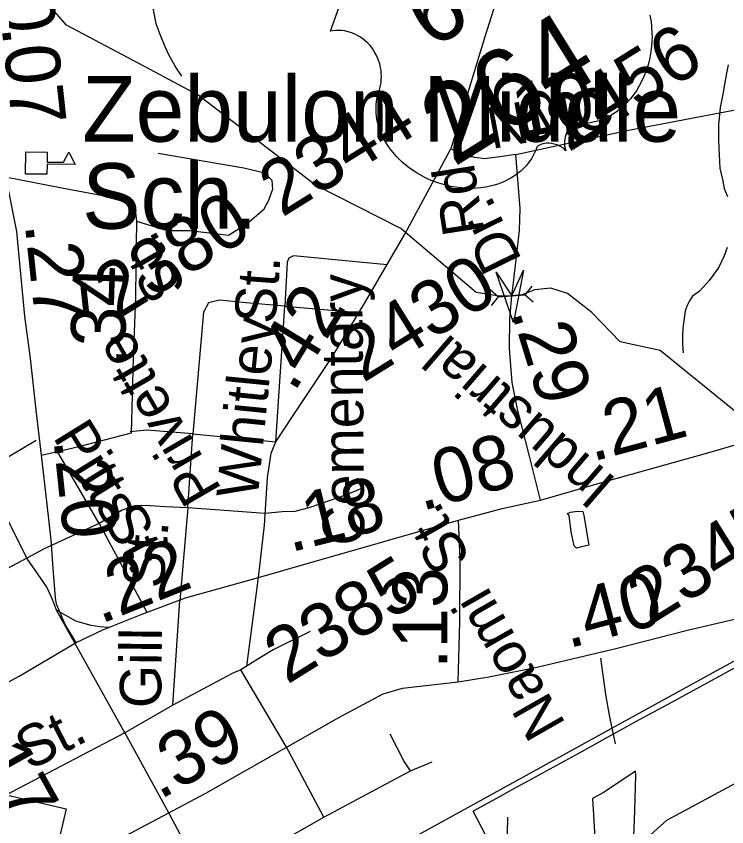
# Model space of a CAD drawing. Extents: x 2001466 to 31450019, y -30647475 to 847247.
# Drawn here: x 2203467 to 2206721, y 755126 to 758835 of the extents above; entities that cross this region are included whole.
import ezdxf

# ---------------------------------------------------------------- set-up
doc = ezdxf.new("R2010")
doc.units = 0
for name, color, linetype in [('Exist Boundary Political City Limit New', 7, 'Continuous'), ('Exist Cultural Educational Facility Elementary CELL', 7, 'Continuous'), ('Exist Cultural Educational Facility Elementary Label', 7, 'Continuous'), ('Exist Hydrographic Creek Single Shore', 7, 'Continuous'), ('Exist Hydrographic Misc Water Feature', 7, 'Continuous'), ('Exist Railroad Mainline', 7, 'Continuous'), ('Exist Road Non-System Type 51', 7, 'Continuous'), ('Exist Road Non-System Type 51 Label', 7, 'Continuous'), ('Exist Road Primary NC Attributed', 7, 'Continuous'), ('Exist Road Primary NC Service Mileage Hundredths English Label', 7, 'Continuous'), ('Exist Road Primary NC Shield CELL', 7, 'Continuous'), ('Exist Road Primary US Shield CELL', 7, 'Continuous'), ('Exist Road Primary US Shield Number Label', 7, 'Continuous'), ('Exist Road Secondary Mileage Hundredths English Label', 7, 'Continuous'), ('Exist Road Secondary Structure Pipe Attributed CELL', 7, 'Continuous'), ('Exist Road Secondary Structure Pipe CELL', 7, 'Continuous'), ('Exist Road Secondary Type 51 Attributed', 7, 'Continuous'), ('Exist Road Secondary Type 51 Label', 7, 'Continuous'), ('Exist Road Secondary Type 51 Number Label', 7, 'Continuous'), ('Map Preparation Boundary City Limit Buffer Line', 7, 'Continuous')]:
    doc.layers.add(name, color=color, linetype=linetype)

msp = doc.modelspace()

# ---------------------------------------------------------------- linework, layer by layer
at = {"layer": 'Exist Boundary Political City Limit New'}
for points in [[(2205563.8, 755199.8), (2205594.5, 755216.4), (2205681.5, 755264.4), (2205686.5, 755267.2), (2205714, 755282.2), (2205727.2, 755289.5), (2206045.8, 755464.1), (2206163.8, 755529.5), (2206304.5, 755607.1), (2206469.8, 755695.8), (2206943.5, 755955.8)], [(2206292.2, 755000), (2206299.5, 755200.1), (2206303.5, 755360), (2206302, 755379.9), (2206158.8, 755283.7), (2206105.5, 755255.6), (2206120.5, 755000)], [(2205672.2, 754980.5), (2205559.8, 755197.7), (2205563.8, 755199.8)]]:
    msp.add_lwpolyline(points, dxfattribs=at)
at = {"layer": 'Exist Cultural Educational Facility Elementary CELL'}
msp.add_lwpolyline([(2203510.7, 758213.7), (2203608.7, 758212.9), (2203608.3, 758166.8), (2203683.4, 758166.2), (2203708, 758213.1), (2203736.7, 758156.2), (2203608.2, 758157.2), (2203607.8, 758111.2), (2203509.9, 758112)], close=True, dxfattribs=at)
at = {"layer": 'Exist Hydrographic Creek Single Shore'}
msp.add_line((2206789.6, 757001.8), (2206415.8, 757304.6), dxfattribs=at)
for points in [[(2204056.8, 758602.7), (2203697.8, 758793.9), (2203521.9, 758994.3), (2203331, 759008.1), (2203271.9, 759048.7), (2203228.9, 759164.4), (2202918.8, 759515.1), (2202774.5, 759602.5)], [(2206415.8, 757304.6), (2206232.9, 757344.5), (2206102.1, 757479.6), (2205991.4, 757565.4), (2205915.2, 757589.6), (2205839.7, 757582.2), (2205783.3, 757560.2), (2205735.9, 757555.1), (2205679.4, 757554.4), (2205573.1, 757570.5), (2205228.9, 757863.6), (2204836.9, 758062), (2204299.8, 758473.2), (2204056.8, 758602.7)]]:
    msp.add_lwpolyline(points, dxfattribs=at)
at = {"layer": 'Exist Hydrographic Misc Water Feature'}
for points in [[(2204100.7, 759691.4), (2204101.4, 759603.3), (2204092.1, 759481.4), (2204089.7, 759293.5), (2204096.4, 759167.6), (2204089.7, 759007.5), (2204089.9, 758919.4), (2204094.2, 758863.6), (2204106.9, 758801.7), (2204125.3, 758751.9), (2204147.9, 758696.1), (2204165.9, 758656.1), (2204192.2, 758610.3), (2204200.2, 758596.5), (2204224.4, 758560.8)], [(2206727, 758612), (2206719.5, 758573.8), (2206709.8, 758521.7), (2206702.2, 758477.9), (2206690.3, 758417.5), (2206683, 758337.5), (2206683.4, 758273.8), (2206683.6, 758231.5), (2206688.3, 758139.6), (2206700.6, 758087.9), (2206708.8, 758046), (2206723.4, 758010.2)], [(2206722.5, 757776.2), (2206709, 757738.1), (2206683.4, 757684), (2206639.7, 757625.7), (2206615.9, 757597.6), (2206594.4, 757575.3), (2206564.4, 757553.1), (2206550.3, 757532.9), (2206538.6, 757511.1), (2206530.8, 757486.7), (2206527.3, 757463), (2206519.1, 757407), (2206517.3, 757372.8), (2206517.7, 757337), (2206520.2, 757311.1), (2206520.6, 757294.8)], [(2206008.1, 756475.7), (2205999.5, 756549.6), (2205991.3, 756559.3), (2206005.3, 756565.8), (2206037.3, 756569.9), (2206061.2, 756567.9), (2206065.6, 756550.2), (2206086.3, 756432.3), (2206088.3, 756414.1), (2206054.7, 756406.2), (2206032.3, 756399.8), (2206022.5, 756411.9), (2206008.1, 756475.7)], [(2206252.3, 754982.2), (2206446.7, 755155.5), (2206961.8, 755433.5), (2207210.8, 755602.3), (2207320.4, 755730.8)]]:
    msp.add_lwpolyline(points, dxfattribs=at)
at = {"layer": 'Exist Railroad Mainline'}
msp.add_lwpolyline([(2205038.6, 754941.4), (2206194.9, 755577.2), (2206735.5, 755874.4), (2207049.5, 756046.7)], dxfattribs=at)
at = {"layer": 'Exist Road Non-System Type 51'}
for p, q in [((2204656.1, 756887.3), (2204696.4, 757507.5)), ((2204696.4, 757507.5), (2205036.3, 757478.3)), ((2204253.2, 756585.1), (2204275.2, 756923.3)), ((2204275.2, 756923.3), (2204656.1, 756887.3)), ((2203847.1, 756514), (2203651.3, 756850.7)), ((2204253.2, 756585.1), (2204215.8, 756159)), ((2204606.4, 756559.6), (2204253.2, 756585.1)), ((2203847.1, 756514), (2203594.5, 756398)), ((2203594.5, 756398), (2203515.4, 756355.1)), ((2203515.4, 756355.1), (2202914, 756033.6)), ((2203606.1, 756224.9), (2203515.4, 756355.1)), ((2204522.8, 755860), (2204576.6, 756266.3)), ((2204183.6, 755681.8), (2204215.8, 756159)), ((2203965.2, 755555.6), (2203651.1, 756117.3)), ((2204456.5, 755827.6), (2204183.6, 755681.8)), ((2204496, 755843.2), (2204456.5, 755827.6)), ((2204702.6, 755493.7), (2204496, 755843.2)), ((2204183.6, 755681.8), (2203965.2, 755555.6)), ((2206194.9, 755577.2), (2206202.5, 755541.2)), ((2203965.2, 755555.6), (2203361.3, 755239.8)), ((2203965.2, 755555.6), (2204165.2, 755188.3)), ((2206202.5, 755541.2), (2206210, 755505.3)), ((2204875.2, 755169.7), (2204702.6, 755493.7)), ((2205271.9, 755381.4), (2205372.2, 755423.6)), ((2204875.2, 755169.7), (2205271.9, 755381.4)), ((2204165.2, 755188.3), (2204337.9, 754865.7)), ((2204337.9, 754865.7), (2204875.2, 755169.7))]:
    msp.add_line(p, q, dxfattribs=at)
for points in [[(2205714.9, 759084.4), (2205713.5, 759076.8), (2205691.7, 758991.3), (2205612.6, 758740.9), (2205548.3, 758530.3), (2205456.6, 758227.6)], [(2206271.1, 758313.1), (2206775.7, 758409.5), (2206981.1, 758463.9), (2207110.9, 758509.2), (2207231.7, 758536.4), (2207416, 758554.6), (2207905.6, 758569.7)], [(2204117.6, 758208), (2204508.9, 758141.3), (2204605.8, 758117.6), (2204638, 758084.3), (2204640.4, 758042.1), (2204633.1, 758022.2), (2204622.3, 757991.6), (2204598.9, 757948.3), (2204525, 757885.2), (2204439.2, 757830.5), (2204262.7, 757852.4), (2204159.8, 757853.3), (2204019.9, 757894.6)], [(2205754.8, 758202.5), (2205681.1, 758191.9), (2205611.6, 758182.8), (2205566.3, 758188.8), (2205533.1, 758197.9), (2205493.8, 758210), (2205456.6, 758227.6)], [(2204019.9, 757894.6), (2204015.7, 757925.5), (2204011.9, 757948.8), (2204002.9, 757968.3), (2203978.8, 757991.6), (2203683.5, 758046.9), (2203424.9, 758097.3)], [(2205165, 757696.9), (2204737.1, 757738.2), (2204715.1, 757728), (2204708.3, 757709.3), (2204696.4, 757507.5)], [(2204696.4, 757507.5), (2204517.8, 757522.7), (2204397.5, 757534.7), (2204348.3, 757522.8), (2204324.5, 757480.3), (2204275.2, 756923.3)], [(2204275.2, 756923.3), (2204064.7, 756940.3), (2203988.5, 756933.3)], [(2203558.9, 756893.5), (2203316.4, 756749.3), (2203515.4, 756355.1)], [(2205053, 756675.2), (2204974.9, 756642.9), (2204861.1, 756603.8), (2204806.7, 756585.1), (2204742.2, 756568.1), (2204684.5, 756566.4), (2204606.4, 756559.6)], [(2204253.2, 756585.1), (2204149.6, 756590.2), (2204080, 756593.6), (2204039.2, 756595.3), (2203990, 756587.6), (2203952.1, 756574.4), (2203847.1, 756514)], [(2203847.1, 756514), (2204065.5, 756107.5)], [(2203890.7, 756037.6), (2203849.9, 756040.2), (2203809.6, 756046.4), (2203739.5, 756066.6), (2203651.1, 756117.3), (2203632.6, 756165.4), (2203606.1, 756224.9)], [(2204813.4, 756018.7), (2204644, 755935.8), (2204586.3, 755899.7), (2204496, 755843.2)], [(2206142, 755896.6), (2206164.6, 755730.2), (2206182.7, 755635.8), (2206194.9, 755577.2)], [(2205271.9, 755381.4), (2205242.2, 755427.3), (2205180.1, 755548.8)], [(2205717.2, 755169.4), (2205715.7, 755095.5), (2205725.9, 755009.3), (2205721.3, 754981.4), (2205708.9, 754961.7), (2205690.4, 754938), (2205627.4, 754902.1)]]:
    msp.add_lwpolyline(points, dxfattribs=at)
at = {"layer": 'Exist Road Primary NC Attributed'}
for points in [[(2205868.3, 756620.3), (2206143, 756699.8), (2206655.2, 756843.3), (2207112, 756977.3), (2207406, 757056.9), (2207974.7, 757226.5), (2208521.5, 757382.6), (2208800.3, 757456.9), (2209048.3, 757506.1)], [(2205492.2, 756529.2), (2205692.6, 756581.5), (2205868.3, 756620.3)], [(2204576.6, 756266.3), (2204800, 756330.2), (2205492.2, 756529.2)], [(2203741.5, 755968.5), (2203863.5, 756026.5), (2204039.3, 756097.7), (2204242.3, 756173.1), (2204576.6, 756266.3)], [(2203153.5, 755648.5), (2203318.6, 755727.6), (2203480.8, 755815), (2203741.5, 755968.5)]]:
    msp.add_lwpolyline(points, dxfattribs=at)
at = {"layer": 'Exist Road Primary NC Shield CELL'}
msp.add_lwpolyline([(2202565, 754504.2), (2202778.2, 755421.6), (2203695.6, 755208.4), (2203482.4, 754291)], close=True, dxfattribs=at)
at = {"layer": 'Exist Road Primary US Shield CELL'}
msp.add_lwpolyline([(2206368.6, 758840.1), (2206374.1, 758809), (2206376.5, 758785.4), (2206378.2, 758757.1), (2206378.3, 758739.5), (2206377.6, 758720.1), (2206376, 758697.2), (2206373, 758672.1), (2206367.9, 758644.4), (2206363, 758623.2), (2206355.5, 758597.4), (2206350.5, 758582.5), (2206342.7, 758562.2), (2206330.9, 758536.3), (2206318.2, 758512.4), (2206306.7, 758493.3), (2206295.8, 758477.5), (2206281, 758458.1), (2206254.3, 758429.1), (2206244.1, 758419.4), (2206231.5, 758408.6), (2206219.3, 758399.2), (2206207.1, 758390.6), (2206190.1, 758380), (2206172.4, 758370.8), (2206155, 758363.1), (2206136.2, 758356.3), (2206115.5, 758350.6), (2206095.9, 758346.9), (2206075, 758344.8), (2206037.4, 758345), (2206027, 758344.3), (2206021.9, 758342.7), (2206011.1, 758336.8), (2206002.6, 758328.6), (2205995.1, 758318.3), (2205991, 758311.3), (2205986.2, 758301), (2205983.1, 758292.3), (2205980, 758280.5), (2205978.6, 758271.4), (2205977.5, 758264.3), (2205977.4, 758247.5), (2205978.2, 758240.2), (2205980, 758231), (2205984.2, 758218.7), (2205972.3, 758230.2), (2205962.7, 758236.7), (2205953.2, 758241.6), (2205944.1, 758245.4), (2205931, 758249.4), (2205920.1, 758251.8), (2205907.7, 758253.3), (2205895.6, 758253.2), (2205886.3, 758252.4), (2205878.4, 758250.8), (2205869.3, 758247.9), (2205862.5, 758244.4), (2205857.3, 758240.9), (2205851.1, 758234.8), (2205845.6, 758221.5), (2205840.3, 758209.2), (2205834.1, 758196.6), (2205826, 758182.6), (2205819.6, 758172.9), (2205811.6, 758162.2), (2205801.8, 758150.3), (2205790.6, 758138.5), (2205778.5, 758127.2), (2205767.6, 758117.7), (2205755.3, 758108.4), (2205743.8, 758100.7), (2205731.4, 758093.2), (2205719.4, 758087), (2205705.4, 758079.9), (2205687.4, 758072.1), (2205671.8, 758066.6), (2205654.9, 758061.5), (2205637.2, 758056.9), (2205617.6, 758053.1), (2205592.3, 758049.4), (2205574.1, 758047.9), (2205544.5, 758046.8), (2205508, 758048.6), (2205479, 758052.2), (2205456.9, 758056.2), (2205423, 758064.4), (2205402.2, 758070.6), (2205367.7, 758083.5), (2205344.2, 758093.8), (2205328.1, 758102), (2205303.3, 758115.9), (2205288.7, 758125.2), (2205268.4, 758139.4), (2205250.9, 758153.1), (2205235, 758166.5), (2205225.4, 758175.4), (2205209.6, 758191.5), (2205198.9, 758203.2), (2205185.1, 758219.9), (2205171.7, 758238.2), (2205160.5, 758255.8), (2205151.8, 758270.7), (2205142.8, 758288.9), (2205134.3, 758308.9), (2205128.1, 758326.7), (2205124.3, 758339.9), (2205120.4, 758356.5), (2205117.1, 758375.4), (2205115.3, 758394.3), (2205114.8, 758410.6), (2205115.4, 758428.9), (2205117, 758445.2), (2205120.6, 758464.2), (2205125.3, 758482.6), (2205130.6, 758497.8), (2205135.5, 758518.1), (2205137.4, 758529.7), (2205138.9, 758545), (2205139.1, 758558.7), (2205138.8, 758570.4), (2205137.5, 758587.3), (2205135.5, 758599.4), (2205131.4, 758617.2), (2205127.5, 758629.1), (2205121.8, 758644), (2205115.7, 758657.5), (2205106.6, 758673.6), (2205098.2, 758686.2), (2205087.1, 758700.3), (2205075.3, 758712.9), (2205064, 758723.5), (2205049.5, 758734.5), (2205038, 758742), (2205020.7, 758751.1), (2205003.1, 758758.6), (2204986.8, 758763.5), (2204971.1, 758767.1), (2204957.3, 758768.6), (2204944.5, 758769.4), (2204929.3, 758769.2), (2204915.3, 758767.8), (2204906.9, 758766.3), (2205016.8, 759076.2)], dxfattribs=at)
at = {"layer": 'Exist Road Secondary Structure Pipe Attributed CELL'}
msp.add_lwpolyline([(2205790.4, 757673), (2205744.8, 757433.5), (2205664.6, 757663.8), (2205735.9, 757555.1)], close=True, dxfattribs=at)
at = {"layer": 'Exist Road Secondary Structure Pipe CELL'}
for p, q in [((2205637.7, 757583.9), (2205675.6, 757550.1)), ((2205827.8, 757599.8), (2205796.1, 757560.1)), ((2205643.9, 757510.4), (2205675.6, 757550.1)), ((2205675.6, 757550.1), (2205796.1, 757560.1)), ((2205834, 757526.3), (2205796.1, 757560.1))]:
    msp.add_line(p, q, dxfattribs=at)
at = {"layer": 'Exist Road Secondary Type 51 Attributed'}
for points in [[(2205754.8, 758202.5), (2206271.1, 758313.1)], [(2203583, 756826.1), (2203560.3, 757019.7), (2203532.9, 757267.9), (2203506.8, 757462.7), (2203470.3, 757849), (2203428.7, 758056.9), (2203405.7, 758299.8)], [(2204576.6, 756266.3), (2204603.3, 756505.1), (2204617.9, 756722.9), (2204635.2, 756836), (2204656.1, 756887.3), (2204734.6, 757007.7), (2204909.3, 757268.4), (2205068.4, 757531.3), (2205246.8, 757837), (2205456.6, 758227.6)], [(2205735.9, 757555.1), (2205743.9, 757616.7), (2205772.1, 757853.8), (2205774.7, 757955.3), (2205754.8, 758202.5)], [(2203583, 756826.1), (2203747.5, 756864.4), (2203994.7, 756927.9), (2204003.7, 757269.5), (2204014.1, 757549.1), (2204015.7, 757689.4), (2204019.9, 757894.6)], [(2205868.3, 756620.3), (2205817.1, 756821.3), (2205762.7, 757037), (2205737.5, 757158.5), (2205726, 757313.5), (2205727.1, 757450.2), (2205735.9, 757555.1)], [(2203741.5, 755968.5), (2203691.3, 756051.7), (2203651.9, 756144.2), (2203646.9, 756173.3), (2203636.8, 756307.5), (2203626.9, 756439.4), (2203609.5, 756600.5), (2203583, 756826.1)], [(2205490.6, 755788.8), (2205497.9, 756063.2), (2205500, 756352.2), (2205492.2, 756529.2)], [(2205490.6, 755788.8), (2205630.8, 755811.9), (2205844.3, 755853.8), (2206212.6, 755941.7), (2206541.2, 756025.5), (2206776.1, 756081), (2206897.5, 756096.7), (2206981.2, 756095.6), (2207036.6, 756076.8), (2207063, 756054.1)], [(2203579.4, 754877.8), (2203941.4, 755070.5), (2204334.9, 755279.9), (2204944.9, 755625.5), (2205147.9, 755734.4), (2205235.3, 755759.5), (2205490.6, 755788.8)]]:
    msp.add_lwpolyline(points, dxfattribs=at)
at = {"layer": 'Map Preparation Boundary City Limit Buffer Line'}
for points in [[(2205563.8, 755199.8), (2205594.5, 755216.4), (2205681.5, 755264.4), (2205686.5, 755267.2), (2205714, 755282.2), (2205727.2, 755289.5), (2206045.8, 755464.1), (2206163.8, 755529.5), (2206304.5, 755607.1), (2206469.8, 755695.8), (2206943.5, 755955.8)], [(2206292.2, 755000), (2206299.5, 755200.1), (2206303.5, 755360), (2206302, 755379.9), (2206158.8, 755283.7), (2206105.5, 755255.6), (2206120.5, 755000)], [(2205672.2, 754980.5), (2205559.8, 755197.7), (2205563.8, 755199.8)]]:
    msp.add_lwpolyline(points, dxfattribs=at)

# ---------------------------------------------------------------- texts
at = {"layer": 'Exist Cultural Educational Facility Elementary Label'}
for s, p in [('Zebulon Middle', (2203768.8, 758260.5)), ('Sch.', (2203768.8, 757862.1))]:
    msp.add_text(s, height=300, dxfattribs=at).set_placement(p)
at = {"layer": 'Exist Road Non-System Type 51 Label'}
for s, rotation, p in [('NMC', 10.5615, (2205643.9, 758226.2)), ('St.', 85.7459, (2204654.3, 757423.5)), ('Whitley', 84.3089, (2204572.4, 756622.3)), ('Pitts', 301.7035, (2203632, 756909.7)), ('St.', 298.2364, (2203859.2, 756542.1)), ('St.', 85.3378, (2204140.4, 756213.4)), ('Gill', 89.3523, (2204130.7, 755667.7)), (' St.', 27.3194, (2203464.8, 755348.6))]:
    msp.add_text(s, height=190, rotation=rotation, dxfattribs=at).set_placement(p)
at = {"layer": 'Exist Road Primary NC Service Mileage Hundredths English Label'}
for s, rotation, p in [('.21', 15.0731, (2206104.3, 756795.6)), ('.08', 15.5309, (2205322.8, 756569.5)), ('.18', 14.1177, (2204721.3, 756380.7)), ('.22', 21.8124, (2203852.5, 756052.1)), ('.17', 299.1521, (2203226.7, 755517.3))]:
    msp.add_text(s, height=250, rotation=rotation, dxfattribs=at).set_placement(p)
at = {"layer": 'Exist Road Primary US Shield Number Label'}
for s, height, p in [('64', 310, (2205367.5, 758678.9)), ('264', 360, (2205469, 758141.6))]:
    msp.add_text(s, height=height, rotation=31.918, dxfattribs=at).set_placement(p)
at = {"layer": 'Exist Road Secondary Mileage Hundredths English Label'}
for s, rotation, p in [('.10', 276.2205, (2203354.4, 759209.6)), ('.07', 276.2205, (2203399.7, 758786)), ('.10', 10.02, (2205670.2, 758258.8)), ('.27', 276.153, (2203506.3, 757882.8)), ('.34', 88.1921, (2203962.2, 757224.9)), ('.42', 58.5492, (2204739, 757108.1)), ('.29', 287.234, (2205732.8, 757482.7)), ('.20', 275.9724, (2203637.6, 756895.9)), ('.13', 90, (2205441, 755847.9)), ('.40', 15.0143, (2205994.5, 755940.8)), ('.39', 28.8977, (2204123.2, 755247.1))]:
    msp.add_text(s, height=250, rotation=rotation, dxfattribs=at).set_placement(p)
at = {"layer": 'Exist Road Secondary Type 51 Label'}
for s, rotation, p in [('Rd.', 98.9021, (2205611.6, 757846.5)), ('Dr.', 116.1528, (2205784.8, 757718.9)), ('St.', 120.1101, (2204251.8, 757596.2)), ('Cementary', 90.4672, (2205061.3, 756413.4)), ('Privette', 120.1101, (2204410.8, 756668.2)), ('Industrial', 139.152, (2206222, 756712.3)), ('Naomi  St.', 119.7753, (2205986.2, 755594.8))]:
    msp.add_text(s, height=190, rotation=rotation, dxfattribs=at).set_placement(p)
at = {"layer": 'Exist Road Secondary Type 51 Number Label'}
for s, p in [('2456', (2205995.4, 758209.5)), ('2344', (2204683.9, 757911.9)), ('2380', (2203929.1, 757443.2)), ('2430', (2205055, 757154.5)), ('2345', (2206367.7, 756045.5)), ('2385', (2204706.9, 755774.5))]:
    msp.add_text(s, height=250, rotation=31.918, dxfattribs=at).set_placement(p)

doc.saveas('drawing.dxf')
